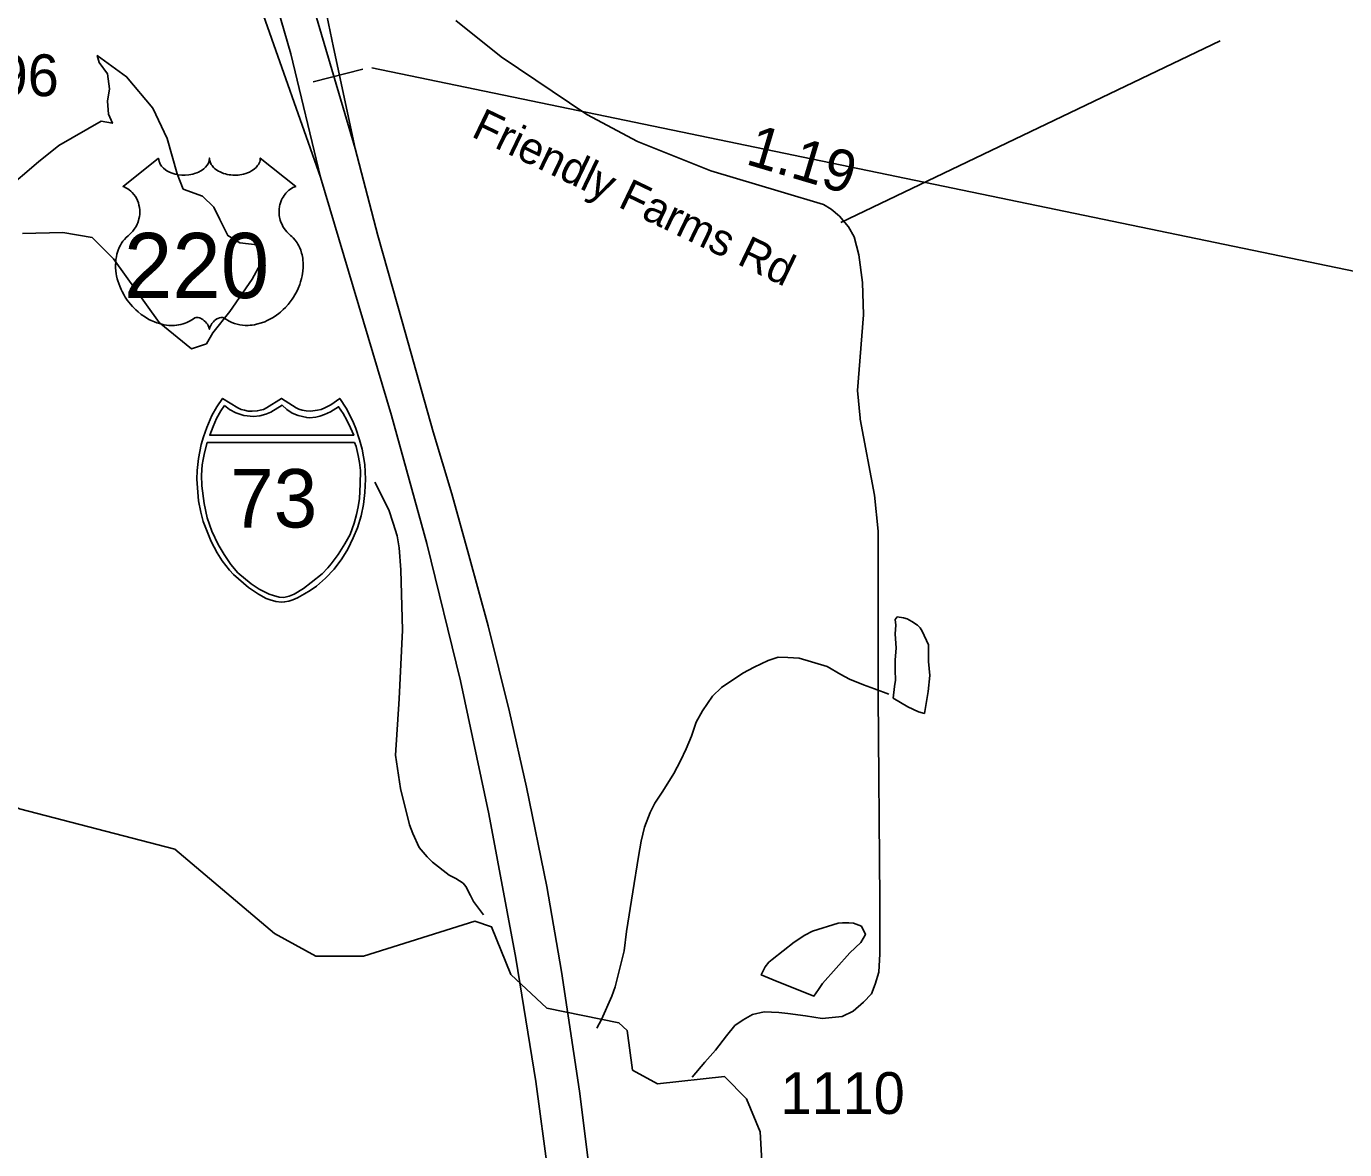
# Model space of a CAD drawing. Extents: x 1662474 to 1856135, y 779280 to 917889.
# Drawn here: x 1755293 to 1759240, y 810871 to 814234 of the extents above; entities that cross this region are included whole.
import ezdxf

# ---------------------------------------------------------------- set-up
doc = ezdxf.new("R2010")
doc.units = 0
for name, color, linetype in [('Exist Hydrographic Misc Water Feature', 7, 'Continuous'), ('Exist Hydrographic Pond Under 1500 Sq Ft', 7, 'Continuous'), ('Exist Road Non-System Type 51', 7, 'Continuous'), ('Exist Road Primary Interstate Divided Center Attributed', 7, 'Continuous'), ('Exist Road Primary Interstate Ramp 1 Lane Attributed', 7, 'Continuous'), ('Exist Road Primary Interstate Shield CELL', 7, 'Continuous'), ('Exist Road Primary Interstate Shield Number Label', 7, 'Continuous'), ('Exist Road Primary Interstate Structure Ovrhead Sign CELL', 7, 'Continuous'), ('Exist Road Primary US Shield CELL', 7, 'Continuous'), ('Exist Road Primary US Shield Number Label', 7, 'Continuous'), ('Exist Road Secondary Mileage Tenths English Label', 7, 'Continuous'), ('Exist Road Secondary Type 51 Attributed', 7, 'Continuous'), ('Exist Road Secondary Type 51 Label', 7, 'Continuous'), ('Exist Road Secondary Type 51 Number Label', 7, 'Continuous')]:
    doc.layers.add(name, color=color, linetype=linetype)

msp = doc.modelspace()

# ---------------------------------------------------------------- linework, layer by layer
at = {"layer": 'Exist Hydrographic Misc Water Feature'}
for points in [[(1756661.9, 811573.9), (1756632.2, 811614.2), (1756622.6, 811632.3), (1756608.6, 811658.4), (1756600.8, 811668.5), (1756578.9, 811682.7), (1756559, 811692.8), (1756509.4, 811731.2), (1756493.4, 811747.4), (1756469.6, 811775.6), (1756449.9, 811817.7), (1756440.1, 811843.8), (1756413, 811952.1), (1756397.8, 812052.2), (1756409.3, 812220.2), (1756418.9, 812426.2), (1756414.4, 812606.2), (1756409.1, 812672.4), (1756403.4, 812708.5), (1756391.5, 812746.5), (1756377.9, 812786.6), (1756336.5, 812869)], [(1757497.1, 810799.2), (1757490.1, 810924), (1757449.1, 811023.3), (1757383.1, 811090.3), (1757183, 811068.1), (1757108.1, 811109), (1757092.1, 811227.5), (1757067.1, 811251), (1756851, 811294.8), (1756743.9, 811395.5), (1756686.1, 811537.8), (1756636.1, 811555.2), (1756302.1, 811450.4), (1756160, 811450), (1756036.1, 811518.2), (1755738, 811770.4), (1755272.1, 811891.5), (1755073, 811984.2), (1754831, 811969.4), (1754748, 812003.9), (1754648.9, 812130.7), (1754550.9, 812414.9), (1754501.9, 812475.1), (1754425.3, 812517.4)], [(1757001.3, 811235.1), (1757015.4, 811261), (1757046.2, 811330.7), (1757056.4, 811358.6), (1757083.3, 811466.5), (1757089.9, 811524.4), (1757108.7, 811642.3), (1757125.5, 811748.2), (1757134, 811794.2), (1757144.2, 811836.1), (1757160.6, 811880), (1757175, 811907.9), (1757199.2, 811943.7), (1757231.6, 811997.4), (1757251.9, 812035.2), (1757268.3, 812071.1), (1757284.5, 812109), (1757298.8, 812150.9), (1757317.1, 812184.7), (1757347.6, 812228.5), (1757373.9, 812254.3), (1757438.3, 812297.8), (1757472.3, 812315.5), (1757514.5, 812335.2), (1757544.5, 812344.9), (1757572.6, 812344.7), (1757606.6, 812342.4), (1757690.5, 812317.7), (1757732.1, 812293.4), (1757758.1, 812279.2), (1757800, 812262.8), (1757832, 812250.6), (1757875.8, 812234.2)]]:
    msp.add_lwpolyline(points, dxfattribs=at)
at = {"layer": 'Exist Hydrographic Pond Under 1500 Sq Ft'}
for points in [[(1755226.6, 813740.4), (1755329.7, 813828.3), (1755390.3, 813876.7), (1755517.5, 813949.4), (1755550.9, 813943.3), (1755538.8, 813970.6), (1755535.7, 814010), (1755541.8, 814046.3), (1755535.7, 814091.8), (1755511.5, 814125.1), (1755505.4, 814146.3), (1755593.3, 814082.7), (1755672.1, 813988.8), (1755714.5, 813897.9), (1755744.8, 813791.9), (1755763, 813746.5), (1755820.6, 813725.3), (1755853.9, 813692), (1755872.1, 813655.6), (1755896.3, 813607.2), (1755932.7, 813586), (1755984.2, 813579.9), (1755999.3, 813558.7), (1755999.3, 813531.4), (1755969, 813476.9), (1755902.4, 813380), (1755850.9, 813316.4), (1755832.7, 813283.1)], [(1755832.7, 813283.1), (1755787.2, 813267.9), (1755690.3, 813346.7), (1755553.9, 813537.5), (1755490.3, 813601.1), (1755402.4, 813616.2), (1755281.2, 813613.2)], [(1757895.2, 812276.8), (1757892.6, 812257), (1757888.6, 812222.7), (1757932.2, 812196.3), (1757963.9, 812181.2), (1757981.7, 812177.1), (1757993.6, 812242.3), (1757998.1, 812290.3), (1757994.3, 812332.3), (1757994.3, 812382.5), (1757975.5, 812423.2), (1757969.4, 812433.3), (1757961.6, 812441.4), (1757944.1, 812452.5), (1757929.9, 812459.9), (1757919, 812463.1), (1757900.5, 812465.7), (1757893.9, 812457.8), (1757896.6, 812440.9), (1757893.9, 812415.5), (1757897, 812371.9), (1757893.9, 812337.6), (1757893.9, 812305.9), (1757895.2, 812276.8)], [(1757529.4, 811379.8), (1757651, 811330.7), (1757665.1, 811350.6), (1757677.2, 811368.6), (1757759, 811459.7), (1757791.9, 811491.2), (1757805.5, 811515.5), (1757793.1, 811540.5), (1757769.2, 811549), (1757755.3, 811550.2), (1757736.5, 811550), (1757723.8, 811549.3), (1757646.6, 811525.3), (1757623.9, 811512.7), (1757592.3, 811492.5), (1757525.9, 811439.8), (1757515.6, 811431.9), (1757505.6, 811418), (1757493.3, 811394), (1757529.4, 811379.8)]]:
    msp.add_lwpolyline(points, dxfattribs=at)
at = {"layer": 'Exist Road Non-System Type 51'}
msp.add_line((1757731.4, 813646.7), (1758867.9, 814190.2), dxfattribs=at)
at = {"layer": 'Exist Road Primary Interstate Divided Center Attributed'}
for points in [[(1756277.1, 813867.6), (1756096.5, 814480.6), (1756025.2, 814740.2), (1755939.4, 815038.9), (1755856.9, 815345.4)], [(1755767.7, 815247.3), (1756084.7, 814151.8), (1756174, 813781.8)], [(1757148.7, 807752.4), (1757132, 808140.2), (1757107.9, 808583.7), (1757078.9, 809236.8), (1757052.2, 809692.6), (1756995.4, 810646.7), (1756975.3, 810839.5), (1756949.7, 811045.6), (1756895.6, 811404.5), (1756851.6, 811658.6), (1756790.3, 811956.2), (1756740.1, 812181.3), (1756675.5, 812438.8), (1756617.5, 812650.5), (1756566.8, 812834.4), (1756511.1, 813019.4), (1756418, 813350.4), (1756345.6, 813607.9), (1756277.1, 813867.6)], [(1756174, 813781.8), (1756386.3, 813068.5), (1756492.2, 812685.1), (1756593, 812274.9), (1756677.7, 811876), (1756758.5, 811444.6), (1756818.1, 811074.6), (1756854.9, 810799.3), (1756892.8, 810443.8), (1756945.2, 809696), (1756989.2, 808870.1), (1757003.2, 808485.6), (1757041.7, 807759.1)]]:
    msp.add_lwpolyline(points, dxfattribs=at)
at = {"layer": 'Exist Road Primary Interstate Ramp 1 Lane Attributed'}
for points in [[(1756277.1, 813867.6), (1756212.4, 814170.7), (1756182.3, 814314.5), (1756166.7, 814446), (1756163.6, 814583.1), (1756174.3, 814744), (1756201.1, 814910.4), (1756238.7, 815066), (1756254.8, 815167.9), (1756244, 815302), (1756217.2, 815414.7), (1756169, 815522), (1756077.8, 815640)], [(1755509.4, 815039.1), (1755686.4, 814792.3), (1755788.2, 814663.6), (1755863.3, 814550.9), (1755938.4, 814422.1), (1755997.4, 814282.6), (1756174, 813781.8)]]:
    msp.add_lwpolyline(points, dxfattribs=at)
at = {"layer": 'Exist Road Primary Interstate Shield CELL'}
for points in [[(1756056.5, 812509.6), (1756066, 812510.5), (1756078.7, 812513), (1756091.1, 812517.1), (1756105.2, 812523.3), (1756126, 812534.9), (1756142.8, 812544.7), (1756162.1, 812557.7), (1756188.3, 812581.4), (1756214.3, 812608.8), (1756237.3, 812639.9), (1756255.5, 812668.9), (1756271.6, 812702), (1756285, 812732.9), (1756295.7, 812768.3), (1756302.8, 812802.5), (1756306.4, 812838.2), (1756308.7, 812877.8), (1756306, 812922.3), (1756298.3, 812967.9), (1756291, 812996.2), (1756280, 813030.2), (1756271, 813051.8), (1756250.2, 813090.3), (1756231.4, 813119.9), (1756204.2, 813100.7), (1756186.4, 813091.3), (1756175.6, 813086.4), (1756164.4, 813084.2), (1756143.9, 813081.7), (1756131, 813082.3), (1756119.1, 813085), (1756109, 813087.2), (1756100.7, 813091.3), (1756056.5, 813119.9), (1756012.2, 813091.3), (1756002.9, 813087), (1755993.4, 813085), (1755984.3, 813082.5), (1755969.1, 813081.7), (1755957.6, 813082.1), (1755945.7, 813084.2), (1755936.3, 813086.2), (1755925.8, 813091.3), (1755880.7, 813119.9), (1755863, 813094.2), (1755848.5, 813068.7), (1755833.1, 813032.8), (1755823.6, 813005), (1755816.8, 812982.1), (1755808.4, 812940.2), (1755804.1, 812903.6), (1755803.4, 812877.8), (1755808.1, 812813.3), (1755815.2, 812778.9), (1755822.4, 812751.1), (1755846.3, 812691.1), (1755864.2, 812657.4), (1755879.6, 812633.3), (1755901.2, 812606.1), (1755912.9, 812593.2), (1755957.7, 812554), (1755987.6, 812533.5), (1756011.5, 812520.6), (1756022.8, 812516.4), (1756040.3, 812511.5)], [(1755886.1, 813099.1), (1755875.1, 813082.2), (1755862.4, 813059.4), (1755852.3, 813035.7), (1755841.9, 813009.5), (1756273.5, 813009.4), (1756263.4, 813031.8), (1756252.7, 813054.3), (1756241.4, 813074.9), (1756227.7, 813094.8), (1756203.5, 813079.5), (1756185.9, 813071.2), (1756171.7, 813066.3), (1756159.7, 813063.6), (1756141.1, 813062.2), (1756132.8, 813062.6), (1756106.9, 813068.5), (1756089.3, 813075.7), (1756072.6, 813086.8), (1756059.1, 813099.6), (1756024.9, 813078.9), (1756009.7, 813072.2), (1755992.3, 813067.7), (1755973.2, 813065.3), (1755943.8, 813068.5), (1755920.7, 813076.5), (1755900.8, 813086.8)], [(1756276, 812988.1), (1756280.6, 812975.9), (1756287, 812948.8), (1756290.3, 812928), (1756293.8, 812904), (1756292.6, 812862.9), (1756290.6, 812820.3), (1756286.7, 812795.1), (1756281.4, 812772.2), (1756274.3, 812746.7), (1756262.7, 812712.9), (1756246.8, 812684.2), (1756227, 812652.4), (1756205.5, 812624.5), (1756196.1, 812613), (1756178.4, 812594.3), (1756146.2, 812568.4), (1756122.7, 812550.8), (1756094.5, 812534.2), (1756080.2, 812527.8), (1756063.6, 812524.3), (1756049.9, 812525.3), (1756033.2, 812529.7), (1756019.8, 812533.4), (1755990.3, 812549.3), (1755966.5, 812565.2), (1755926.7, 812597.9), (1755905.3, 812623), (1755885.2, 812652.4), (1755867.3, 812682.5), (1755848.3, 812722.1), (1755834.8, 812762), (1755825, 812805.1), (1755818.4, 812857.8), (1755817.7, 812889.8), (1755819.6, 812920.7), (1755822.6, 812936.8), (1755826.5, 812956.9), (1755834.4, 812987.9)]]:
    msp.add_lwpolyline(points, close=True, dxfattribs=at)
at = {"layer": 'Exist Road Primary Interstate Structure Ovrhead Sign CELL'}
for p, q in [((1756152, 814067.5), (1756300.3, 814105.7)), ((1756327.2, 814109.5), (1759690.1, 813412.6))]:
    msp.add_line(p, q, dxfattribs=at)
at = {"layer": 'Exist Road Primary US Shield CELL'}
msp.add_lwpolyline([(1755689.1, 813838.9), (1755689.4, 813834.5), (1755690.4, 813829.3), (1755691.3, 813826.6), (1755693.7, 813821.5), (1755697.7, 813815.4), (1755703.3, 813809.4), (1755709.7, 813804.2), (1755713.9, 813801.4), (1755721.2, 813797.5), (1755729.4, 813794.1), (1755738.6, 813791.4), (1755747.9, 813789.6), (1755758.2, 813788.4), (1755768.3, 813788.2), (1755779.2, 813789.1), (1755791.2, 813791.4), (1755796.8, 813792.8), (1755803, 813795), (1755808.8, 813797.3), (1755815.2, 813800.7), (1755820.2, 813804), (1755824.2, 813806.9), (1755829.9, 813812.3), (1755834.4, 813817.9), (1755836.3, 813821), (1755837.9, 813824), (1755840.1, 813830.4), (1755840.7, 813833.3), (1755841.2, 813839.2), (1755841.6, 813834.2), (1755842.1, 813831.1), (1755842.9, 813828.1), (1755844.1, 813824.9), (1755846.4, 813820.4), (1755848.9, 813816.6), (1755853.6, 813811), (1755856.6, 813808.3), (1755859.3, 813806.1), (1755866.5, 813801.1), (1755874.9, 813796.8), (1755879.1, 813795), (1755883.4, 813793.5), (1755888.8, 813791.9), (1755894.3, 813790.6), (1755899.9, 813789.6), (1755905.5, 813788.8), (1755911.3, 813788.4), (1755916, 813788.2), (1755921.8, 813788.3), (1755927.1, 813788.6), (1755932.6, 813789.2), (1755938.6, 813790.3), (1755943.4, 813791.3), (1755949.8, 813793), (1755955.6, 813795.1), (1755960.7, 813797.3), (1755967.3, 813800.7), (1755972.6, 813804.1), (1755976.5, 813807.2), (1755981.2, 813811.5), (1755985.5, 813816.6), (1755988.1, 813820.3), (1755989.9, 813824.1), (1755991.6, 813828.1), (1755992.7, 813832.4), (1755993.2, 813836.1), (1755993.3, 813839.3), (1756099.5, 813754.6), (1756097, 813753.6), (1756091.3, 813750.8), (1756086.7, 813748.1), (1756079.4, 813743), (1756076.2, 813740.1), (1756073.1, 813737.2), (1756070.2, 813734), (1756067.7, 813731.1), (1756064.6, 813726.8), (1756061.8, 813722.6), (1756059.1, 813717.8), (1756057.2, 813713.8), (1756053.9, 813705.2), (1756052.3, 813699.8), (1756051.3, 813695.2), (1756050.1, 813685.8), (1756049.8, 813681.2), (1756049.8, 813676.8), (1756050, 813672.1), (1756050.4, 813667.5), (1756051.3, 813662.8), (1756052, 813658.7), (1756053.3, 813653.6), (1756055.2, 813647.7), (1756057.5, 813642), (1756062.4, 813632.8), (1756068.6, 813623.3), (1756073.1, 813618.1), (1756077.5, 813613.5), (1756084.1, 813608), (1756087.6, 813604.9), (1756091.7, 813600.8), (1756098.3, 813593.1), (1756101, 813589.4), (1756103.8, 813585.3), (1756106.3, 813581.1), (1756108.8, 813576.6), (1756110.8, 813572.7), (1756114.5, 813563.5), (1756117.3, 813554.7), (1756118.5, 813550), (1756120.5, 813539.6), (1756121.2, 813534.5), (1756122.1, 813524.3), (1756122.1, 813512), (1756121.1, 813500.3), (1756118.9, 813486.7), (1756117.1, 813478.5), (1756114.3, 813469), (1756111.6, 813460.8), (1756106.8, 813448.7), (1756102.5, 813439.9), (1756096.9, 813429.6), (1756093.1, 813423.4), (1756088.6, 813416.7), (1756083, 813409.1), (1756076.5, 813400.9), (1756068.6, 813392.3), (1756062.3, 813386), (1756054, 813378.5), (1756049, 813374.4), (1756041.8, 813369), (1756032.1, 813362.5), (1756022.4, 813356.9), (1756014.2, 813352.7), (1756006.9, 813349.5), (1755997.5, 813345.9), (1755981.8, 813341.6), (1755976.1, 813340.4), (1755969.3, 813339.4), (1755962.9, 813338.8), (1755956.8, 813338.4), (1755948.5, 813338.4), (1755940.3, 813339), (1755932.5, 813340.2), (1755924.4, 813341.9), (1755915.9, 813344.4), (1755908.2, 813347.4), (1755900.5, 813351.2), (1755887.3, 813359.5), (1755883.5, 813361.5), (1755881.4, 813362.1), (1755876.3, 813362.3), (1755871.5, 813361.3), (1755866.6, 813359.4), (1755863.7, 813357.8), (1755859.8, 813355.2), (1755856.7, 813352.9), (1755853.1, 813349.4), (1755850.6, 813346.5), (1755848.7, 813344.3), (1755845, 813338.4), (1755843.7, 813335.6), (1755842.3, 813332.1), (1755841.1, 813326.8), (1755839.4, 813333.4), (1755837.4, 813337.8), (1755835.2, 813341.6), (1755832.8, 813344.9), (1755829.1, 813349.2), (1755825.8, 813352.4), (1755821.8, 813355.7), (1755817.5, 813358.3), (1755814.1, 813360), (1755811, 813361.2), (1755807.1, 813362.2), (1755804, 813362.4), (1755801.4, 813362.3), (1755797.9, 813361.5), (1755793.1, 813358.1), (1755788.5, 813354.9), (1755783.6, 813351.9), (1755777.7, 813348.7), (1755773.3, 813346.7), (1755768.2, 813344.7), (1755762.2, 813342.7), (1755755.6, 813341), (1755748.9, 813339.7), (1755743, 813338.7), (1755736.7, 813338.2), (1755731, 813338), (1755725, 813338), (1755719.4, 813338.5), (1755712.9, 813339), (1755704.9, 813340.2), (1755698.3, 813341.7), (1755691.2, 813343.6), (1755684, 813345.9), (1755676.3, 813348.8), (1755666.6, 813353), (1755659.9, 813356.5), (1755649.3, 813362.6), (1755636.9, 813371.2), (1755627.5, 813378.8), (1755620.6, 813385), (1755610.5, 813395.3), (1755604.6, 813402), (1755595.3, 813414.1), (1755589.3, 813422.8), (1755585.4, 813429.2), (1755579.8, 813439.5), (1755576.7, 813446), (1755572.7, 813455.4), (1755569.5, 813464), (1755566.9, 813472.2), (1755565.4, 813477.4), (1755563.4, 813486.5), (1755562.2, 813493), (1755561, 813501.8), (1755560.4, 813511.2), (1755560.2, 813519.8), (1755560.5, 813526.9), (1755561.3, 813535.3), (1755562.7, 813544.1), (1755564.4, 813551.7), (1755565.9, 813557.2), (1755568.2, 813563.9), (1755571.2, 813571.2), (1755574.7, 813578.2), (1755578, 813584.1), (1755582.2, 813590.4), (1755586.4, 813595.7), (1755591.8, 813601.6), (1755597.5, 813607), (1755602.6, 813611.2), (1755608.8, 813617.2), (1755612, 813620.9), (1755615.9, 813626), (1755618.9, 813630.7), (1755621.4, 813634.9), (1755624.6, 813641.1), (1755626.6, 813645.7), (1755629, 813652.9), (1755630.2, 813657.9), (1755631.5, 813664.4), (1755632.3, 813670.5), (1755632.6, 813678.1), (1755632.4, 813684.4), (1755631.6, 813691.7), (1755630.2, 813698.8), (1755628.6, 813704.9), (1755625.9, 813711.9), (1755623.5, 813717.1), (1755619.4, 813724.1), (1755614.9, 813730.5), (1755610.2, 813735.8), (1755605.5, 813740.5), (1755601, 813744), (1755596.7, 813747.1), (1755591.3, 813750.4), (1755586.1, 813752.9), (1755582.8, 813754.3)], close=True, dxfattribs=at)
at = {"layer": 'Exist Road Secondary Type 51 Attributed'}
msp.add_lwpolyline([(1756579.4, 814251.6), (1756714.3, 814142.1), (1756970.7, 813969.4), (1757123.3, 813889.2), (1757342.6, 813800.7), (1757553.3, 813738.3), (1757679.4, 813700.8), (1757703.2, 813686.7), (1757727.9, 813665), (1757754.3, 813633), (1757771.1, 813603.8), (1757785.5, 813549.8), (1757796.3, 813467.1), (1757799.9, 813369.9), (1757781.9, 813143.1), (1757789.1, 813060.4), (1757789.7, 813057.4), (1757832.3, 812830), (1757843.1, 812722.1), (1757843.1, 812228.9), (1757848.5, 811618.3), (1757848.3, 811457.3), (1757845.1, 811402.8), (1757834.9, 811366.6), (1757823.3, 811337.6), (1757799.5, 811312.9), (1757769, 811285.3), (1757736.1, 811269.8), (1757676.1, 811264), (1757625.7, 811271.7), (1757573.3, 811278.6), (1757546.3, 811281.4), (1757501.7, 811283.4), (1757466.8, 811275.6), (1757439.7, 811260.1), (1757414.5, 811242.7), (1757389.4, 811211.7), (1757356.6, 811168.5), (1757324.5, 811133.2), (1757287, 811087.7)], dxfattribs=at)

# ---------------------------------------------------------------- texts
at = {"layer": 'Exist Road Primary Interstate Shield Number Label'}
msp.add_text('73', height=175, dxfattribs=at).set_placement((1755903.6, 812733.4))
at = {"layer": 'Exist Road Primary US Shield Number Label'}
msp.add_text('220', height=195, dxfattribs=at).set_placement((1755585.2, 813420.2))
at = {"layer": 'Exist Road Secondary Mileage Tenths English Label'}
msp.add_text('1.19', height=125, rotation=343.459, dxfattribs=at).set_placement((1757443.2, 813822.3))
at = {"layer": 'Exist Road Secondary Type 51 Label'}
msp.add_text('Friendly Farms Rd', height=95, rotation=334.3539, dxfattribs=at).set_placement((1756622, 813905.4))
at = {"layer": 'Exist Road Secondary Type 51 Number Label'}
for s, p in [('1496', (1755018.3, 814024.7)), ('1110', (1757551.2, 810977.9))]:
    msp.add_text(s, height=125, dxfattribs=at).set_placement(p)

doc.saveas('drawing.dxf')
